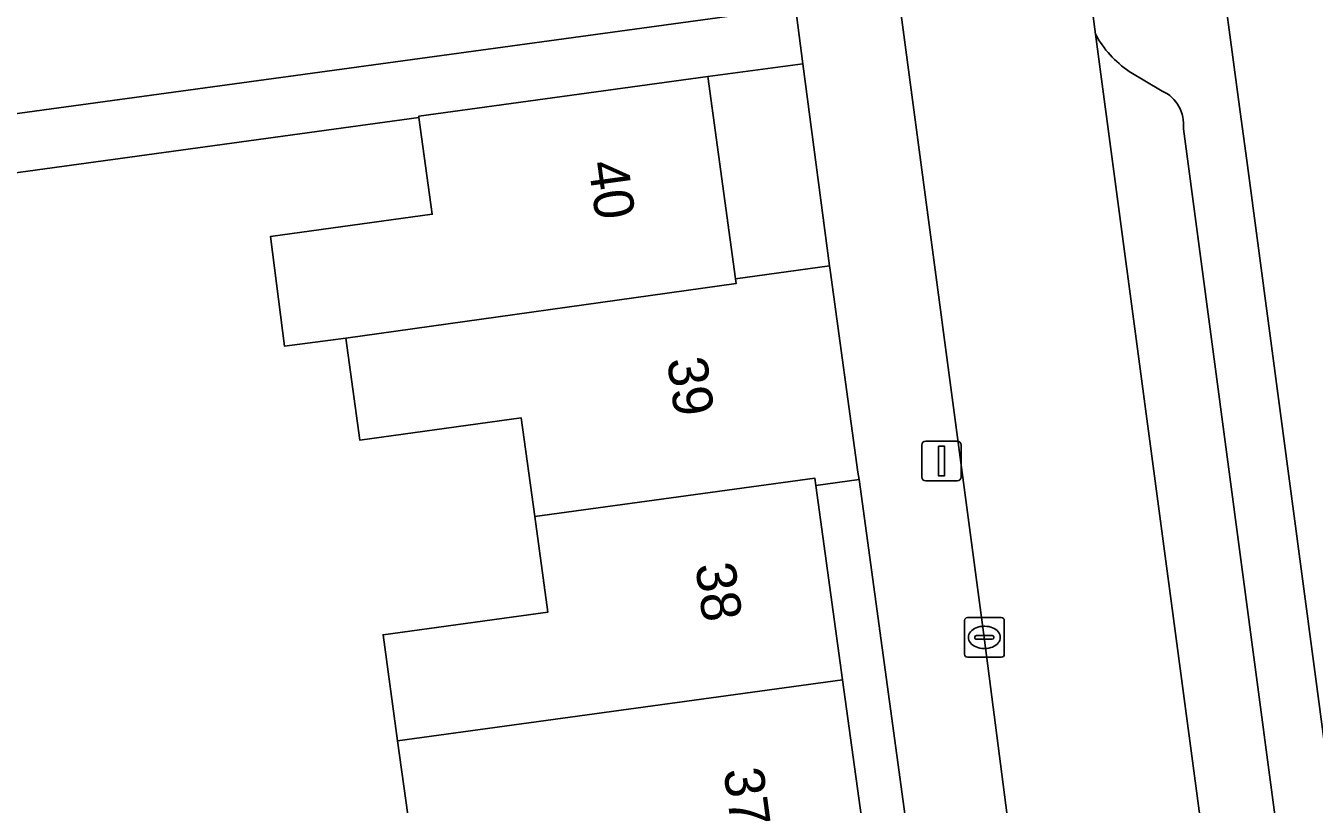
# Model space of a CAD drawing. Extents: x 163147 to 163550, y 380933 to 381639.
# Drawn here: x 163325.15 to 163357.59, y 381183.65 to 381203.25 of the extents above; entities that cross this region are included whole.
import ezdxf

# ---------------------------------------------------------------- set-up
doc = ezdxf.new("R2010")
doc.units = 0
for name, color, linetype in [('IMGEO_Erf', 7, 'Continuous'), ('IMGEO_Groenvoorziening', 7, 'Continuous'), ('IMGEO_Kolk', 7, 'Continuous'), ('IMGEO_Lichtmast', 7, 'Continuous'), ('IMGEO_Pand', 7, 'Continuous'), ('IMGEO_Pand_nummerreeks', 7, 'Continuous'), ('IMGEO_Parkeervlak_open', 7, 'Continuous'), ('IMGEO_Rijbaan_lokaal_open', 7, 'Continuous'), ('IMGEO_Voetpad_open', 7, 'Continuous')]:
    doc.layers.add(name, color=color, linetype=linetype)

msp = doc.modelspace()

# ---------------------------------------------------------------- linework, layer by layer
at = {"layer": 'IMGEO_Erf'}
for points in [[(163317.796, 381224.947), (163318.395, 381220.822), (163319.176, 381215.445), (163316.281, 381215.066), (163316.459, 381213.842), (163319.354, 381214.221), (163319.957, 381210.071), (163320.643, 381205.346), (163317.755, 381204.926), (163318.423, 381200.152), (163344.525, 381203.718), (163338.386, 381250)], [(163334.875, 381182.608), (163334.513, 381185.247), (163334.146, 381187.92), (163338.296, 381188.49), (163337.966, 381190.897), (163337.625, 381193.377), (163333.56, 381192.818), (163333.208, 381195.383), (163331.665, 381195.18), (163331.314, 381197.947), (163335.383, 381198.506), (163335.048, 381200.942), (163315.11, 381198.202), (163314.986, 381198.493), (163312.305, 381197.351), (163313.043, 381195.618), (163315.724, 381196.76), (163317.355, 381192.933), (163319.239, 381188.512), (163316.558, 381187.369), (163317.061, 381186.188), (163317.761, 381184.545), (163322.634, 381186.622), (163323.179, 381183.235)]]:
    msp.add_lwpolyline(points, dxfattribs=at)
for points in [[(163344.714, 381202.289), (163342.32, 381201.972), (163343.019, 381196.883), (163345.388, 381197.208)], [(163346.127, 381191.825), (163345.039, 381191.675), (163345.711, 381186.784), (163346.388, 381181.854), (163347.476, 381182.004)]]:
    msp.add_lwpolyline(points, close=True, dxfattribs=at)
at = {"layer": 'IMGEO_Groenvoorziening'}
msp.add_lwpolyline([(163359.391, 381206.018), (163356.724, 381205.782), (163356.713, 381205.87), (163355.113, 381205.656), (163355.721, 381201.083), (163355.89, 381199.858), (163359.283, 381174.378), (163364.157, 381175.08), (163392.322, 381178.807), (163392.125, 381180.355), (163391.936, 381180.845), (163390.483, 381190.847)], dxfattribs=at)
at = {"layer": 'IMGEO_Kolk'}
for p, q in [((163348.782, 381187.427), (163348.782, 381188.279)), ((163348.857, 381188.353), (163349.709, 381188.353)), ((163349.783, 381188.279), (163349.783, 381187.427)), ((163349.27, 381188.133), (163349.295, 381188.133)), ((163349.041, 381187.847), (163349.041, 381187.859)), ((163349.479, 381187.81), (163349.081, 381187.81)), ((163349.084, 381187.896), (163349.482, 381187.896)), ((163349.525, 381187.859), (163349.525, 381187.847)), ((163349.709, 381187.353), (163348.857, 381187.353)), ((163349.293, 381187.573), (163349.268, 381187.573))]:
    msp.add_line(p, q, dxfattribs=at)
for points in [[(163348.782, 381187.427), (163348.782, 381188.279)], [(163348.857, 381188.353), (163349.709, 381188.353)], [(163349.783, 381188.279), (163349.783, 381187.427)], [(163349.709, 381187.353), (163348.857, 381187.353)]]:
    msp.add_lwpolyline(points, dxfattribs=at)
for centre, radius, start, end in [((163348.859, 381188.277), 0.0765, 91.552, 178.448), ((163348.859, 381188.277), 0.0765, 91.552, 178.448), ((163349.707, 381188.277), 0.0765, 1.552, 88.448), ((163349.707, 381188.277), 0.0765, 1.552, 88.448), ((163349.081, 381187.856), 0.0403, 85.8775, 175.7526), ((163349.078, 381187.846), 0.0366, 178.938, 274.7102), ((163349.482, 381187.853), 0.043, 264.8664, 352.4533), ((163349.486, 381187.858), 0.0386, 1.7309, 96.639), ((163348.859, 381187.429), 0.0765, 181.552, 268.448), ((163348.859, 381187.429), 0.0765, 181.552, 268.448), ((163349.707, 381187.429), 0.0765, 271.552, 358.448), ((163349.707, 381187.429), 0.0765, 271.552, 358.448)]:
    msp.add_arc(centre, radius, start, end, dxfattribs=at)
for centre, major_axis, ratio, start_param, end_param in [((163349.269, 381187.853), (-0.387, 0.002), 0.722429, 4.712389, 7.853982), ((163349.294, 381187.853), (-0.39, 0.002), 0.717154, 1.570796, 4.712389)]:
    msp.add_ellipse(centre, major_axis=major_axis, ratio=ratio, start_param=start_param, end_param=end_param, dxfattribs=at)
at = {"layer": 'IMGEO_Lichtmast'}
for p, q in [((163347.808, 381192.793), (163348.598, 381192.793)), ((163348.598, 381192.793), (163347.808, 381192.793)), ((163347.708, 381191.893), (163347.708, 381192.693)), ((163347.708, 381192.693), (163347.708, 381191.893)), ((163348.698, 381192.693), (163348.698, 381191.893)), ((163348.698, 381191.893), (163348.698, 381192.693)), ((163348.598, 381191.793), (163347.808, 381191.793)), ((163347.808, 381191.793), (163348.598, 381191.793))]:
    msp.add_line(p, q, dxfattribs=at)
msp.add_lwpolyline([(163348.128, 381192.668), (163348.278, 381192.668), (163348.278, 381191.918), (163348.128, 381191.918), (163348.128, 381192.668)], dxfattribs=at)
for centre, start, end in [((163347.808, 381192.693), 90, 180), ((163347.808, 381192.693), 90, 180), ((163348.598, 381192.693), 0, 90), ((163348.598, 381192.693), 360, 90), ((163347.808, 381191.893), 180, 270), ((163347.808, 381191.893), 180, 270), ((163348.598, 381191.893), 270, 0), ((163348.598, 381191.893), 270, 0)]:
    msp.add_arc(centre, 0.1, start, end, dxfattribs=at)
at = {"layer": 'IMGEO_Pand'}
for points in [[(163342.32, 381201.972), (163337.367, 381201.292), (163335.044, 381200.973), (163335.048, 381200.942), (163335.383, 381198.506), (163331.314, 381197.947), (163331.665, 381195.18), (163333.208, 381195.383), (163343.036, 381196.763), (163343.019, 381196.883)], [(163345.403, 381197.095), (163345.388, 381197.208), (163343.019, 381196.883), (163343.036, 381196.763), (163333.208, 381195.383), (163333.56, 381192.818), (163337.625, 381193.377), (163337.966, 381190.897), (163345.013, 381191.865), (163345.039, 381191.675), (163346.127, 381191.825), (163346.101, 381192.014)], [(163345.039, 381191.675), (163345.013, 381191.865), (163337.966, 381190.897), (163338.296, 381188.49), (163334.146, 381187.92), (163334.513, 381185.247), (163345.711, 381186.784)], [(163345.711, 381186.784), (163334.513, 381185.247), (163334.875, 381182.608), (163338.953, 381183.168), (163339.288, 381180.725), (163346.409, 381181.702), (163346.388, 381181.854)]]:
    msp.add_lwpolyline(points, close=True, dxfattribs=at)
at = {"layer": 'IMGEO_Parkeervlak_open'}
for points in [[(163352.079, 381203.038), (163355.744, 381175.567)], [(163353.76, 381201.606), (163352.929, 381202.101)], [(163357.229, 381178.59), (163354.292, 381200.659)]]:
    msp.add_lwpolyline(points, dxfattribs=at)
for centre, radius, start, end in [((163354.441, 381204.327), 2.691, 208.6163, 235.8092), ((163353.375, 381200.767), 0.923, 353.2944, 65.3579)]:
    msp.add_arc(centre, radius, start, end, dxfattribs=at)
at = {"layer": 'IMGEO_Rijbaan_lokaal_open'}
msp.add_lwpolyline([(163356.315, 381171.476), (163355.774, 381175.341), (163355.744, 381175.567), (163352.079, 381203.038), (163351.9, 381204.385), (163347.154, 381203.779), (163349.28, 381187.853), (163352.057, 381166.362)], dxfattribs=at)
at = {"layer": 'IMGEO_Voetpad_open'}
for points in [[(163333.923, 381291.813), (163330.728, 381291.79), (163331.089, 381289.4), (163333.107, 381289.679), (163334.924, 381276.051), (163335.797, 381269.508), (163336.166, 381266.742), (163336.175, 381266.672), (163336.432, 381264.739), (163338.386, 381250), (163344.525, 381203.718), (163344.714, 381202.289), (163345.388, 381197.208), (163345.403, 381197.095), (163346.101, 381192.014), (163346.127, 381191.825), (163347.476, 381182.004), (163347.497, 381181.851), (163348.195, 381176.771), (163348.228, 381176.531), (163348.863, 381171.54), (163349.084, 381169.804), (163349.596, 381165.787)], [(163359.819, 381167.91), (163359.554, 381172.345), (163359.283, 381174.378), (163355.89, 381199.858), (163355.721, 381201.083), (163355.113, 381205.656), (163354.88, 381207.411), (163349.216, 381250), (163348.618, 381250), (163346.315, 381267.327), (163346.203, 381268.173), (163345.209, 381275.649), (163345.169, 381275.947), (163344.998, 381277.236), (163345.564, 381277.317), (163345.341, 381279.02), (163343.681, 381291.676)], [(163352.057, 381166.362), (163349.28, 381187.853), (163347.154, 381203.779), (163346.697, 381207.275), (163346.547, 381208.369), (163340.962, 381250)], [(163319.065, 381181.482), (163317.761, 381184.545), (163317.061, 381186.188), (163316.558, 381187.369), (163314.674, 381191.791), (163313.043, 381195.618), (163312.305, 381197.351), (163314.986, 381198.493), (163315.11, 381198.202), (163335.048, 381200.942), (163335.044, 381200.973), (163337.367, 381201.292), (163342.32, 381201.972), (163344.714, 381202.289), (163344.525, 381203.718), (163318.423, 381200.152), (163317.755, 381204.926), (163317.062, 381209.692), (163316.459, 381213.842), (163316.281, 381215.066), (163315.5, 381220.442), (163314.901, 381224.567)], [(163351.194, 381209.677), (163351.285, 381208.996), (163351.9, 381204.385), (163352.079, 381203.038)], [(163352.929, 381202.101), (163353.76, 381201.606)], [(163354.292, 381200.659), (163357.229, 381178.59)]]:
    msp.add_lwpolyline(points, dxfattribs=at)
for centre, radius, start, end in [((163354.441, 381204.327), 2.691, 208.6163, 235.8092), ((163353.375, 381200.767), 0.923, 353.2944, 65.3579)]:
    msp.add_arc(centre, radius, start, end, dxfattribs=at)

# ---------------------------------------------------------------- texts
at = {"layer": 'IMGEO_Pand_nummerreeks'}
for s, p in [('40', (163339.307, 381199.798)), ('39', (163341.293, 381194.847)), ('38', (163342.003, 381189.675)), ('37', (163342.713, 381184.509))]:
    msp.add_text(s, height=1, rotation=277.8207, dxfattribs=at).set_placement(p)

doc.saveas('drawing.dxf')
